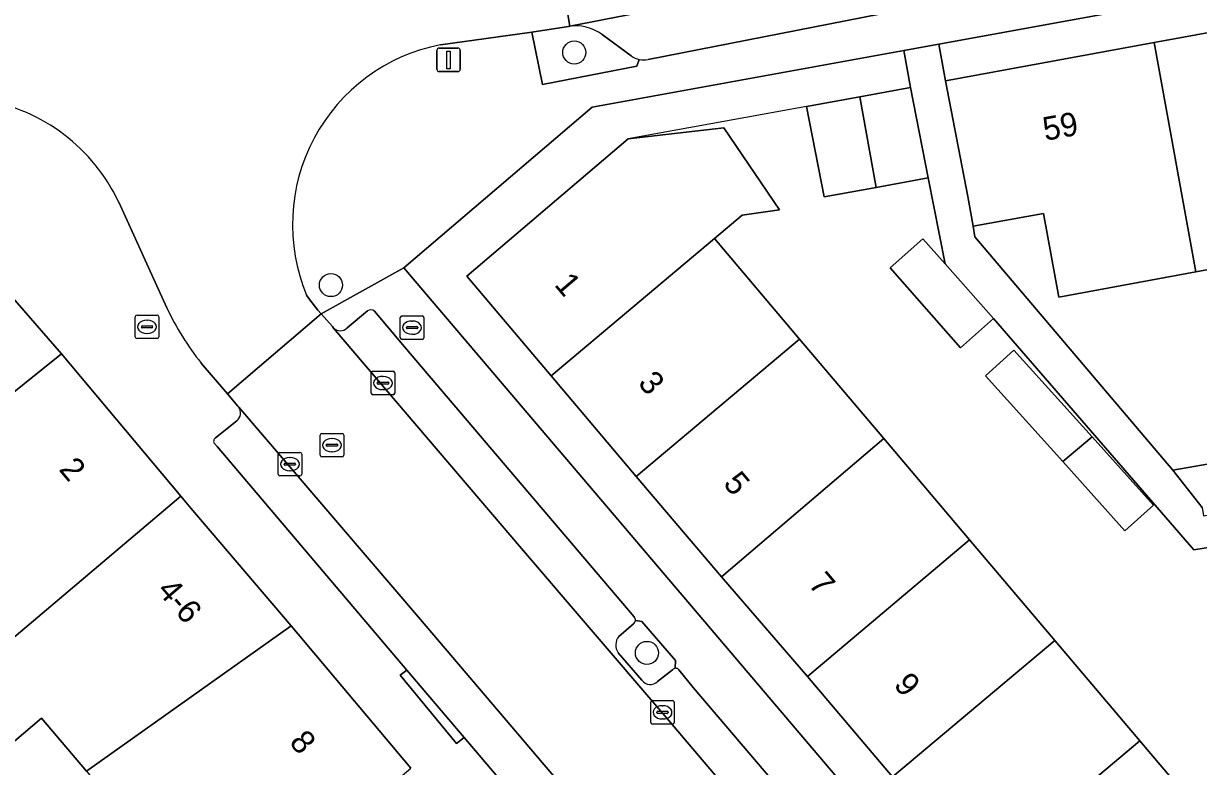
# Model space of a CAD drawing. Extents: x 160377 to 161131, y 383938 to 384853.
# Drawn here: x 160663.39 to 160713.26, y 384466.81 to 384498.34 of the extents above; entities that cross this region are included whole.
import ezdxf

# ---------------------------------------------------------------- set-up
doc = ezdxf.new("R2010")
doc.units = 0
for name, color, linetype in [('IMGEO_Boom', 7, 'Continuous'), ('IMGEO_Brandkraan', 7, 'Continuous'), ('IMGEO_Erf', 7, 'Continuous'), ('IMGEO_Groenvoorziening', 7, 'Continuous'), ('IMGEO_Kolk', 7, 'Continuous'), ('IMGEO_Lichtmast', 7, 'Continuous'), ('IMGEO_Muur', 7, 'Continuous'), ('IMGEO_Pand', 7, 'Continuous'), ('IMGEO_Pand_nummerreeks', 7, 'Continuous'), ('IMGEO_Parkeervlak_open', 7, 'Continuous'), ('IMGEO_Rijbaan_lokaal_open', 7, 'Continuous'), ('IMGEO_Rioolput', 7, 'Continuous'), ('IMGEO_Voetpad_open', 7, 'Continuous')]:
    doc.layers.add(name, color=color, linetype=linetype)

msp = doc.modelspace()

# ---------------------------------------------------------------- linework, layer by layer
at = {"layer": 'IMGEO_Boom'}
for centre in [(160686.762, 384497.111), (160676.434, 384487.24), (160689.847, 384471.634)]:
    msp.add_circle(centre, 0.489, dxfattribs=at)
at = {"layer": 'IMGEO_Brandkraan'}
for p, q in [((160668.129, 384485.045), (160668.129, 384485.897)), ((160668.204, 384485.971), (160669.056, 384485.971)), ((160668.617, 384485.751), (160668.642, 384485.751)), ((160669.13, 384485.897), (160669.13, 384485.045)), ((160679.378, 384485.01), (160679.378, 384485.862)), ((160679.453, 384485.936), (160680.305, 384485.936)), ((160679.866, 384485.716), (160679.891, 384485.716)), ((160680.379, 384485.862), (160680.379, 384485.01)), ((160668.388, 384485.465), (160668.388, 384485.477)), ((160668.826, 384485.428), (160668.428, 384485.428)), ((160668.431, 384485.514), (160668.829, 384485.514)), ((160668.64, 384485.191), (160668.615, 384485.191)), ((160668.872, 384485.477), (160668.872, 384485.465)), ((160679.637, 384485.43), (160679.637, 384485.442)), ((160680.075, 384485.393), (160679.677, 384485.393)), ((160679.68, 384485.479), (160680.078, 384485.479)), ((160679.889, 384485.156), (160679.864, 384485.156)), ((160680.121, 384485.442), (160680.121, 384485.43)), ((160669.056, 384484.971), (160668.204, 384484.971)), ((160680.305, 384484.936), (160679.453, 384484.936))]:
    msp.add_line(p, q, dxfattribs=at)
for points in [[(160668.129, 384485.045), (160668.129, 384485.897)], [(160668.204, 384485.971), (160669.056, 384485.971)], [(160669.13, 384485.897), (160669.13, 384485.045)], [(160679.378, 384485.01), (160679.378, 384485.862)], [(160679.453, 384485.936), (160680.305, 384485.936)], [(160680.379, 384485.862), (160680.379, 384485.01)], [(160669.056, 384484.971), (160668.204, 384484.971)], [(160680.305, 384484.936), (160679.453, 384484.936)]]:
    msp.add_lwpolyline(points, dxfattribs=at)
for centre, radius, start, end in [((160668.206, 384485.895), 0.0765, 91.552, 178.448), ((160668.206, 384485.895), 0.0765, 91.552, 178.448), ((160669.054, 384485.895), 0.0765, 1.552, 88.448), ((160669.054, 384485.895), 0.0765, 1.552, 88.448), ((160679.455, 384485.86), 0.0765, 91.552, 178.448), ((160679.455, 384485.86), 0.0765, 91.552, 178.448), ((160680.303, 384485.86), 0.0765, 1.552, 88.448), ((160680.303, 384485.86), 0.0765, 1.552, 88.448), ((160668.428, 384485.474), 0.0403, 85.8775, 175.7526), ((160668.425, 384485.464), 0.0366, 178.938, 274.7102), ((160668.829, 384485.471), 0.043, 264.8664, 352.4533), ((160668.833, 384485.476), 0.0386, 1.7309, 96.639), ((160679.677, 384485.439), 0.0403, 85.8775, 175.7526), ((160679.674, 384485.429), 0.0366, 178.938, 274.7102), ((160680.078, 384485.436), 0.043, 264.8664, 352.4533), ((160680.082, 384485.441), 0.0386, 1.7309, 96.639), ((160668.206, 384485.047), 0.0765, 181.552, 268.448), ((160668.206, 384485.047), 0.0765, 181.552, 268.448), ((160669.054, 384485.047), 0.0765, 271.552, 358.448), ((160669.054, 384485.047), 0.0765, 271.552, 358.448), ((160679.455, 384485.012), 0.0765, 181.552, 268.448), ((160679.455, 384485.012), 0.0765, 181.552, 268.448), ((160680.303, 384485.012), 0.0765, 271.552, 358.448), ((160680.303, 384485.012), 0.0765, 271.552, 358.448)]:
    msp.add_arc(centre, radius, start, end, dxfattribs=at)
for centre, major_axis, ratio, start_param, end_param in [((160668.616, 384485.471), (-0.387, 0.002), 0.722429, 4.712389, 7.853982), ((160668.641, 384485.471), (-0.39, 0.002), 0.717154, 1.570796, 4.712389), ((160679.865, 384485.436), (-0.387, 0.002), 0.722429, 4.712389, 7.853982), ((160679.89, 384485.436), (-0.39, 0.002), 0.717154, 1.570796, 4.712389)]:
    msp.add_ellipse(centre, major_axis=major_axis, ratio=ratio, start_param=start_param, end_param=end_param, dxfattribs=at)
at = {"layer": 'IMGEO_Erf'}
for points in [[(160733.41, 384501.572), (160743.969, 384503.506), (160744.111, 384503.532), (160747.441, 384504.142), (160747.616, 384504.174), (160749.48, 384504.514), (160748.356, 384505.867), (160702.23, 384497.471), (160702.513, 384495.915), (160711.376, 384497.537), (160716.884, 384498.546), (160722.393, 384499.555), (160727.901, 384500.564)], [(160710.137, 384476.817), (160707.494, 384479.749), (160704.218, 384483.385), (160705.425, 384484.473), (160708.739, 384480.796), (160711.345, 384477.905)]]:
    msp.add_lwpolyline(points, close=True, dxfattribs=at)
for points in [[(160715.348, 384476.376), (160713.056, 384476.006), (160704.555, 384485.817), (160703.159, 384484.585), (160700.164, 384487.979), (160701.561, 384489.211), (160702.502, 384488.144), (160701.784, 384491.79), (160699.578, 384491.388), (160697.372, 384490.985), (160696.616, 384494.822), (160698.877, 384495.232), (160701.037, 384495.624), (160700.75, 384497.202), (160687.518, 384494.794), (160679.533, 384487.97), (160689.656, 384476.059), (160720.563, 384439.711)], [(160700.275, 384466.377), (160696.661, 384470.638), (160693.006, 384474.863), (160689.394, 384479.125), (160685.782, 384483.387), (160682.199, 384487.616), (160689.054, 384493.442), (160693.105, 384493.915), (160695.469, 384490.436), (160693.887, 384490.207), (160692.71, 384489.217), (160696.322, 384484.953), (160699.903, 384480.725), (160703.544, 384476.427), (160707.154, 384472.164), (160710.765, 384467.901), (160714.201, 384463.845)], [(160718.657, 384488.813), (160713.149, 384487.802), (160707.328, 384486.734), (160706.676, 384490.284), (160703.696, 384489.737), (160703.766, 384489.294), (160712.167, 384479.387), (160714.605, 384479.807)], [(160661.101, 384481.192), (160665.002, 384484.318), (160662.841, 384486.817)], [(160666.059, 384466.608), (160664.154, 384468.861), (160660.211, 384465.528)]]:
    msp.add_lwpolyline(points, dxfattribs=at)
at = {"layer": 'IMGEO_Groenvoorziening'}
for points in [[(160686.513, 384498.219), (160684.957, 384497.974), (160685.417, 384495.752), (160689.421, 384496.532), (160689.521, 384496.821)], [(160689.18, 384496.964), (160687.948, 384497.869)], [(160689.281, 384472.869), (160688.656, 384472.33)], [(160691.048, 384470.98), (160691.059, 384471.306), (160689.627, 384472.962), (160689.358, 384473.01)], [(160688.627, 384471.641), (160689.635, 384470.475)], [(160690.293, 384470.419), (160690.932, 384470.921)]]:
    msp.add_lwpolyline(points, dxfattribs=at)
for centre, radius, start, end in [((160686.813, 384496.333), 1.91, 53.5439, 99.0422), ((160689.72, 384497.773), 0.973, 236.2935, 258.2046), ((160689.167, 384473.023), 0.191, 306.5386, 356.1835), ((160689.093, 384471.966), 0.569, 140.2709, 214.9088), ((160691.061, 384470.811), 0.17, 94.413, 139.5046), ((160689.987, 384470.722), 0.43, 215.0467, 315.2243)]:
    msp.add_arc(centre, radius, start, end, dxfattribs=at)
at = {"layer": 'IMGEO_Kolk'}
for p, q in [((160678.144, 384482.659), (160678.144, 384483.511)), ((160678.219, 384483.585), (160679.071, 384483.585)), ((160678.446, 384483.128), (160678.844, 384483.128)), ((160678.632, 384483.365), (160678.657, 384483.365)), ((160679.145, 384483.511), (160679.145, 384482.659)), ((160678.403, 384483.079), (160678.403, 384483.091)), ((160678.841, 384483.042), (160678.443, 384483.042)), ((160678.655, 384482.805), (160678.63, 384482.805)), ((160678.887, 384483.091), (160678.887, 384483.079)), ((160679.071, 384482.585), (160678.219, 384482.585)), ((160674.269, 384480.141), (160675.121, 384480.141)), ((160674.194, 384479.215), (160674.194, 384480.067)), ((160674.453, 384479.635), (160674.453, 384479.647)), ((160674.496, 384479.684), (160674.894, 384479.684)), ((160674.682, 384479.921), (160674.707, 384479.921)), ((160674.937, 384479.647), (160674.937, 384479.635)), ((160675.195, 384480.067), (160675.195, 384479.215)), ((160675.121, 384479.141), (160674.269, 384479.141)), ((160674.891, 384479.598), (160674.493, 384479.598)), ((160674.705, 384479.361), (160674.68, 384479.361)), ((160690.008, 384468.685), (160690.008, 384469.537)), ((160690.083, 384469.611), (160690.935, 384469.611)), ((160690.496, 384469.391), (160690.521, 384469.391)), ((160691.009, 384469.537), (160691.009, 384468.685)), ((160690.267, 384469.105), (160690.267, 384469.117)), ((160690.705, 384469.068), (160690.307, 384469.068)), ((160690.31, 384469.154), (160690.708, 384469.154)), ((160690.519, 384468.831), (160690.494, 384468.831)), ((160690.751, 384469.117), (160690.751, 384469.105)), ((160690.935, 384468.611), (160690.083, 384468.611))]:
    msp.add_line(p, q, dxfattribs=at)
for points in [[(160678.144, 384482.659), (160678.144, 384483.511)], [(160678.219, 384483.585), (160679.071, 384483.585)], [(160679.145, 384483.511), (160679.145, 384482.659)], [(160679.071, 384482.585), (160678.219, 384482.585)], [(160674.269, 384480.141), (160675.121, 384480.141)], [(160674.194, 384479.215), (160674.194, 384480.067)], [(160675.195, 384480.067), (160675.195, 384479.215)], [(160675.121, 384479.141), (160674.269, 384479.141)], [(160690.008, 384468.685), (160690.008, 384469.537)], [(160690.083, 384469.611), (160690.935, 384469.611)], [(160691.009, 384469.537), (160691.009, 384468.685)], [(160690.935, 384468.611), (160690.083, 384468.611)]]:
    msp.add_lwpolyline(points, dxfattribs=at)
for centre, radius, start, end in [((160678.221, 384483.509), 0.0765, 91.552, 178.448), ((160678.221, 384483.509), 0.0765, 91.552, 178.448), ((160678.443, 384483.088), 0.0403, 85.8775, 175.7526), ((160678.848, 384483.09), 0.0386, 1.7309, 96.639), ((160679.069, 384483.509), 0.0765, 1.552, 88.448), ((160679.069, 384483.509), 0.0765, 1.552, 88.448), ((160678.221, 384482.661), 0.0765, 181.552, 268.448), ((160678.221, 384482.661), 0.0765, 181.552, 268.448), ((160678.44, 384483.078), 0.0366, 178.938, 274.7102), ((160678.844, 384483.085), 0.043, 264.8664, 352.4533), ((160679.069, 384482.661), 0.0765, 271.552, 358.448), ((160679.069, 384482.661), 0.0765, 271.552, 358.448), ((160674.271, 384480.065), 0.0765, 91.552, 178.448), ((160674.271, 384480.065), 0.0765, 91.552, 178.448), ((160675.119, 384480.065), 0.0765, 1.552, 88.448), ((160675.119, 384480.065), 0.0765, 1.552, 88.448), ((160674.493, 384479.644), 0.0403, 85.8775, 175.7526), ((160674.49, 384479.634), 0.0366, 178.938, 274.7102), ((160674.894, 384479.641), 0.043, 264.8664, 352.4533), ((160674.898, 384479.646), 0.0386, 1.7309, 96.639), ((160674.271, 384479.217), 0.0765, 181.552, 268.448), ((160674.271, 384479.217), 0.0765, 181.552, 268.448), ((160675.119, 384479.217), 0.0765, 271.552, 358.448), ((160675.119, 384479.217), 0.0765, 271.552, 358.448), ((160690.085, 384469.535), 0.0765, 91.552, 178.448), ((160690.085, 384469.535), 0.0765, 91.552, 178.448), ((160690.933, 384469.535), 0.0765, 1.552, 88.448), ((160690.933, 384469.535), 0.0765, 1.552, 88.448), ((160690.085, 384468.687), 0.0765, 181.552, 268.448), ((160690.085, 384468.687), 0.0765, 181.552, 268.448), ((160690.307, 384469.114), 0.0403, 85.8775, 175.7526), ((160690.304, 384469.104), 0.0366, 178.938, 274.7102), ((160690.708, 384469.111), 0.043, 264.8664, 352.4533), ((160690.712, 384469.116), 0.0386, 1.7309, 96.639), ((160690.933, 384468.687), 0.0765, 271.552, 358.448), ((160690.933, 384468.687), 0.0765, 271.552, 358.448)]:
    msp.add_arc(centre, radius, start, end, dxfattribs=at)
for centre, major_axis, ratio, start_param, end_param in [((160678.631, 384483.085), (-0.387, 0.002), 0.722429, 4.712389, 7.853982), ((160678.656, 384483.085), (-0.39, 0.002), 0.717154, 1.570796, 4.712389), ((160674.681, 384479.641), (-0.387, 0.002), 0.722429, 4.712389, 7.853982), ((160674.706, 384479.641), (-0.39, 0.002), 0.717154, 1.570796, 4.712389), ((160690.495, 384469.111), (-0.387, 0.002), 0.722429, 4.712389, 7.853982), ((160690.52, 384469.111), (-0.39, 0.002), 0.717154, 1.570796, 4.712389)]:
    msp.add_ellipse(centre, major_axis=major_axis, ratio=ratio, start_param=start_param, end_param=end_param, dxfattribs=at)
at = {"layer": 'IMGEO_Lichtmast'}
for p, q in [((160680.932, 384496.398), (160680.932, 384497.198)), ((160680.932, 384497.198), (160680.932, 384496.398)), ((160681.032, 384497.298), (160681.822, 384497.298)), ((160681.822, 384497.298), (160681.032, 384497.298)), ((160681.922, 384497.198), (160681.922, 384496.398)), ((160681.922, 384496.398), (160681.922, 384497.198)), ((160681.822, 384496.298), (160681.032, 384496.298)), ((160681.032, 384496.298), (160681.822, 384496.298))]:
    msp.add_line(p, q, dxfattribs=at)
msp.add_lwpolyline([(160681.352, 384497.173), (160681.502, 384497.173), (160681.502, 384496.423), (160681.352, 384496.423), (160681.352, 384497.173)], dxfattribs=at)
for centre, start, end in [((160681.032, 384497.198), 90, 180), ((160681.032, 384497.198), 90, 180), ((160681.822, 384497.198), 0, 90), ((160681.822, 384497.198), 360, 90), ((160681.032, 384496.398), 180, 270), ((160681.032, 384496.398), 180, 270), ((160681.822, 384496.398), 270, 0), ((160681.822, 384496.398), 270, 0)]:
    msp.add_arc(centre, 0.1, start, end, dxfattribs=at)
at = {"layer": 'IMGEO_Muur'}
msp.add_lwpolyline([(160696.616, 384494.822), (160689.054, 384493.442)], dxfattribs=at)
at = {"layer": 'IMGEO_Pand'}
for points in [[(160711.376, 384497.537), (160713.149, 384487.802), (160718.657, 384488.813), (160716.884, 384498.546)], [(160711.376, 384497.537), (160702.513, 384495.915), (160703.463, 384491.007), (160703.696, 384489.737), (160706.676, 384490.284), (160707.328, 384486.734), (160713.149, 384487.802)], [(160698.877, 384495.232), (160699.578, 384491.388), (160701.784, 384491.79), (160701.037, 384495.624)], [(160698.877, 384495.232), (160696.616, 384494.822), (160697.372, 384490.985), (160699.578, 384491.388)], [(160692.71, 384489.217), (160693.887, 384490.207), (160695.469, 384490.436), (160693.105, 384493.915), (160689.054, 384493.442), (160682.199, 384487.616), (160685.782, 384483.387)], [(160696.322, 384484.953), (160692.71, 384489.217), (160685.782, 384483.387), (160689.394, 384479.125)], [(160702.502, 384488.144), (160701.561, 384489.211), (160700.164, 384487.979), (160703.159, 384484.585), (160704.555, 384485.817)], [(160699.903, 384480.725), (160696.322, 384484.953), (160689.394, 384479.125), (160693.006, 384474.863)], [(160670.063, 384478.286), (160665.002, 384484.318), (160661.101, 384481.192), (160655.155, 384476.426), (160660.489, 384470.193)], [(160708.739, 384480.796), (160705.425, 384484.473), (160704.218, 384483.385), (160707.494, 384479.749)], [(160699.903, 384480.725), (160693.006, 384474.863), (160696.661, 384470.638), (160703.544, 384476.427)], [(160708.739, 384480.796), (160707.494, 384479.749), (160710.137, 384476.817), (160711.345, 384477.905)], [(160714.605, 384479.807), (160712.167, 384479.387), (160713.409, 384477.801), (160713.469, 384477.446), (160714.987, 384477.707)], [(160674.74, 384472.775), (160670.49, 384477.782), (160670.063, 384478.286), (160660.489, 384470.193), (160658.296, 384468.339), (160658.124, 384468.542), (160657.839, 384468.334), (160660.211, 384465.528), (160664.154, 384468.861), (160666.059, 384466.608)], [(160700.275, 384466.377), (160707.154, 384472.164), (160703.544, 384476.427), (160696.661, 384470.638)], [(160666.059, 384466.608), (160666.262, 384466.368), (160660.927, 384462.459), (160657.917, 384459.914), (160657.427, 384460.252), (160649.186, 384455.685), (160651.724, 384451.438), (160657.971, 384455.246), (160660.45, 384456.594), (160662.057, 384454.694), (160670.918, 384462.184), (160672.102, 384460.784), (160671.647, 384460.399), (160671.932, 384460.062), (160679.832, 384466.741), (160674.74, 384472.775)], [(160707.154, 384472.164), (160700.275, 384466.377), (160703.888, 384462.115), (160710.765, 384467.901)], [(160709.923, 384459.681), (160714.378, 384463.636), (160714.201, 384463.845), (160710.765, 384467.901), (160703.888, 384462.115), (160707.586, 384457.754)]]:
    msp.add_lwpolyline(points, close=True, dxfattribs=at)
at = {"layer": 'IMGEO_Parkeervlak_open'}
for points in [[(160743.994, 384509.389), (160686.58, 384498.232), (160686.513, 384498.219)], [(160689.896, 384496.817), (160700.435, 384498.879), (160700.119, 384500.512), (160702.017, 384500.885), (160702.355, 384499.255), (160724.13, 384503.516)], [(160687.948, 384497.869), (160689.18, 384496.964)], [(160677.981, 384486.149), (160677.123, 384485.421)], [(160689.305, 384473.16), (160679.557, 384484.623), (160678.28, 384486.138)], [(160676.55, 384485.42), (160684.523, 384476.07), (160690.517, 384469.066), (160703.99, 384453.207), (160704.449, 384452.666), (160704.616, 384452.47), (160705.326, 384451.688), (160705.952, 384450.937), (160708.798, 384447.518), (160716.149, 384438.816), (160717.076, 384437.678), (160718.172, 384436.339), (160720.725, 384433.204), (160734.189, 384416.225), (160738.402, 384410.874), (160739.117, 384409.965), (160739.8, 384409.141), (160739.925, 384408.983), (160740.128, 384408.809), (160740.318, 384408.646), (160742.128, 384406.092)], [(160701.916, 384447.526), (160701.268, 384448.286), (160700.641, 384449.09), (160700.52, 384449.235), (160700.012, 384449.846), (160697.679, 384452.648), (160686.615, 384465.555), (160680.149, 384473.148), (160672.519, 384482.059)], [(160672.439, 384481.487), (160671.529, 384480.753)], [(160671.487, 384480.516), (160671.6, 384480.385), (160679.657, 384470.906), (160682.09, 384468.044), (160703.233, 384443.172), (160713.244, 384431.14)], [(160688.656, 384472.33), (160689.281, 384472.869)], [(160689.635, 384470.475), (160688.627, 384471.641)], [(160690.932, 384470.921), (160690.293, 384470.419)], [(160702.002, 384458.213), (160691.803, 384470.168), (160691.197, 384470.91)]]:
    msp.add_lwpolyline(points, dxfattribs=at)
for centre, radius, start, end in [((160686.813, 384496.333), 1.91, 53.5439, 99.0422), ((160689.72, 384497.773), 0.973, 236.2935, 258.2046), ((160689.719, 384497.786), 0.985, 258.4197, 280.3581), ((160678.122, 384485.901), 0.285, 56.2476, 119.5385), ((160676.836, 384485.721), 0.415, 226.4523, 313.7477), ((160672.188, 384481.814), 0.412, 307.5252, 36.5513), ((160671.625, 384480.614), 0.169, 124.6199, 215.2814), ((160689.16, 384473.024), 0.199, 355.8649, 43.0551), ((160689.167, 384473.023), 0.191, 306.5386, 356.1835), ((160689.093, 384471.966), 0.569, 140.2709, 214.9088), ((160691.061, 384470.811), 0.17, 94.413, 139.5046), ((160691.062, 384470.817), 0.164, 34.7242, 94.9476), ((160689.987, 384470.722), 0.43, 215.0467, 315.2243)]:
    msp.add_arc(centre, radius, start, end, dxfattribs=at)
at = {"layer": 'IMGEO_Rijbaan_lokaal_open'}
msp.add_lwpolyline([(160743.994, 384509.389), (160744.156, 384509.432), (160744.272, 384509.456), (160743.248, 384514.579), (160725.821, 384511.164), (160716.914, 384509.435), (160685.714, 384503.375), (160686.58, 384498.232)], close=True, dxfattribs=at)
for points in [[(160681.08, 384497.44), (160684.957, 384497.974), (160686.513, 384498.219), (160686.58, 384498.232), (160685.714, 384503.375), (160683.364, 384502.943), (160682.351, 384502.826), (160681.144, 384502.714), (160666.223, 384501.382), (160656.868, 384500.475), (160656.011, 384500.414), (160656.518, 384494.884), (160658.107, 384495.062), (160660.061, 384495.216)], [(160667.431, 384490.757), (160669.464, 384486.278)], [(160670.928, 384483.925), (160672.038, 384482.623), (160676.022, 384486.022), (160675.88, 384486.183), (160675.535, 384486.616), (160675.404, 384486.813)], [(160703.99, 384453.207), (160690.517, 384469.066), (160684.523, 384476.07), (160676.55, 384485.42), (160676.495, 384485.485), (160676.022, 384486.022), (160672.038, 384482.623), (160672.482, 384482.102), (160672.519, 384482.059), (160680.149, 384473.148), (160686.615, 384465.555)]]:
    msp.add_lwpolyline(points, dxfattribs=at)
for centre, radius, start, end in [((160682.574, 384489.813), 7.772, 101.0809, 202.7048), ((160660.373, 384487.413), 7.81, 25.3531, 80.1223), ((160680.984, 384491.814), 12.781, 205.6654, 218.1131)]:
    msp.add_arc(centre, radius, start, end, dxfattribs=at)
at = {"layer": 'IMGEO_Rioolput'}
for p, q in [((160675.979, 384480.024), (160675.979, 384480.876)), ((160676.054, 384480.95), (160676.906, 384480.95)), ((160676.467, 384480.73), (160676.492, 384480.73)), ((160676.98, 384480.876), (160676.98, 384480.024)), ((160676.238, 384480.444), (160676.238, 384480.456)), ((160676.676, 384480.407), (160676.278, 384480.407)), ((160676.281, 384480.493), (160676.679, 384480.493)), ((160676.49, 384480.17), (160676.465, 384480.17)), ((160676.722, 384480.456), (160676.722, 384480.444)), ((160676.906, 384479.95), (160676.054, 384479.95))]:
    msp.add_line(p, q, dxfattribs=at)
for points in [[(160675.979, 384480.024), (160675.979, 384480.876)], [(160676.054, 384480.95), (160676.906, 384480.95)], [(160676.98, 384480.876), (160676.98, 384480.024)], [(160676.906, 384479.95), (160676.054, 384479.95)]]:
    msp.add_lwpolyline(points, dxfattribs=at)
for centre, radius, start, end in [((160676.056, 384480.874), 0.0765, 91.552, 178.448), ((160676.056, 384480.874), 0.0765, 91.552, 178.448), ((160676.904, 384480.874), 0.0765, 1.552, 88.448), ((160676.904, 384480.874), 0.0765, 1.552, 88.448), ((160676.278, 384480.453), 0.0403, 85.8775, 175.7526), ((160676.275, 384480.443), 0.0366, 178.938, 274.7102), ((160676.679, 384480.45), 0.043, 264.8664, 352.4533), ((160676.683, 384480.455), 0.0386, 1.7309, 96.639), ((160676.056, 384480.026), 0.0765, 181.552, 268.448), ((160676.056, 384480.026), 0.0765, 181.552, 268.448), ((160676.904, 384480.026), 0.0765, 271.552, 358.448), ((160676.904, 384480.026), 0.0765, 271.552, 358.448)]:
    msp.add_arc(centre, radius, start, end, dxfattribs=at)
for centre, major_axis, ratio, start_param, end_param in [((160676.466, 384480.45), (-0.387, 0.002), 0.722429, 4.712389, 7.853982), ((160676.491, 384480.45), (-0.39, 0.002), 0.717154, 1.570796, 4.712389)]:
    msp.add_ellipse(centre, major_axis=major_axis, ratio=ratio, start_param=start_param, end_param=end_param, dxfattribs=at)
at = {"layer": 'IMGEO_Voetpad_open'}
for points in [[(160741.599, 384506.921), (160734.561, 384505.557), (160725.782, 384503.839), (160724.13, 384503.516), (160702.355, 384499.255), (160700.435, 384498.879), (160689.896, 384496.817)], [(160675.404, 384486.813), (160675.535, 384486.616), (160675.88, 384486.183), (160676.022, 384486.022), (160679.533, 384487.97), (160687.518, 384494.794), (160700.75, 384497.202), (160702.23, 384497.471), (160748.356, 384505.867)], [(160689.521, 384496.821), (160689.421, 384496.532), (160685.417, 384495.752), (160684.957, 384497.974), (160681.08, 384497.44)], [(160713.409, 384477.801), (160712.167, 384479.387), (160703.766, 384489.294), (160703.696, 384489.737), (160703.463, 384491.007), (160702.513, 384495.915), (160702.23, 384497.471), (160700.75, 384497.202), (160701.037, 384495.624), (160701.784, 384491.79), (160702.502, 384488.144), (160704.555, 384485.817), (160713.056, 384476.006), (160715.348, 384476.376)], [(160661.713, 384495.107), (160659.354, 384490.911), (160661.181, 384488.728), (160662.165, 384487.613), (160662.841, 384486.817), (160665.002, 384484.318), (160670.063, 384478.286), (160670.49, 384477.782), (160674.74, 384472.775), (160679.832, 384466.741)], [(160669.464, 384486.278), (160667.431, 384490.757)], [(160764.882, 384386.58), (160758.762, 384394.36), (160748.362, 384406.96), (160741.944, 384414.5), (160721.567, 384438.53), (160721.366, 384438.767), (160720.563, 384439.711), (160689.656, 384476.059), (160679.533, 384487.97), (160676.022, 384486.022), (160676.495, 384485.485), (160676.55, 384485.42)], [(160677.123, 384485.421), (160677.981, 384486.149)], [(160678.28, 384486.138), (160679.557, 384484.623), (160689.305, 384473.16)], [(160672.519, 384482.059), (160672.482, 384482.102), (160672.038, 384482.623), (160670.928, 384483.925)], [(160671.529, 384480.753), (160672.439, 384481.487)], [(160682.09, 384468.044), (160681.771, 384467.793), (160679.368, 384470.687), (160679.657, 384470.906), (160671.6, 384480.385), (160671.487, 384480.516)], [(160689.358, 384473.01), (160689.627, 384472.962), (160691.059, 384471.306), (160691.048, 384470.98)], [(160691.197, 384470.91), (160691.803, 384470.168), (160702.002, 384458.213)], [(160713.244, 384431.14), (160703.233, 384443.172), (160682.09, 384468.044)]]:
    msp.add_lwpolyline(points, dxfattribs=at)
msp.add_lwpolyline([(160679.657, 384470.906), (160679.368, 384470.687), (160681.771, 384467.793), (160682.09, 384468.044)], close=True, dxfattribs=at)
for centre, radius, start, end in [((160682.574, 384489.813), 7.772, 101.0809, 202.7048), ((160689.719, 384497.786), 0.985, 258.4197, 280.3581), ((160660.373, 384487.413), 7.81, 25.3531, 80.1223), ((160680.984, 384491.814), 12.781, 205.6654, 218.1131), ((160678.122, 384485.901), 0.285, 56.2476, 119.5385), ((160676.836, 384485.721), 0.415, 226.4523, 313.7477), ((160672.188, 384481.814), 0.412, 307.5252, 36.5513), ((160671.625, 384480.614), 0.169, 124.6199, 215.2814), ((160689.16, 384473.024), 0.199, 355.8649, 43.0551), ((160691.062, 384470.817), 0.164, 34.7242, 94.9476)]:
    msp.add_arc(centre, radius, start, end, dxfattribs=at)

# ---------------------------------------------------------------- texts
at = {"layer": 'IMGEO_Pand_nummerreeks'}
for s, rotation, p in [('59', 10.4009, (160706.747, 384493.358)), ('1', 310.2959, (160685.883, 384487.246)), ('3', 310.2954, (160689.428, 384483.065)), ('2', 310.1527, (160664.855, 384479.406)), ('5', 310.2954, (160693.046, 384478.798)), ('7', 310.2954, (160696.665, 384474.53)), ('4-6', 310.6569, (160669.017, 384474.263)), ('9', 310.2954, (160700.283, 384470.262)), ('8', 310.2122, (160674.631, 384467.82))]:
    msp.add_text(s, height=1, rotation=rotation, dxfattribs=at).set_placement(p)

doc.saveas('drawing.dxf')
